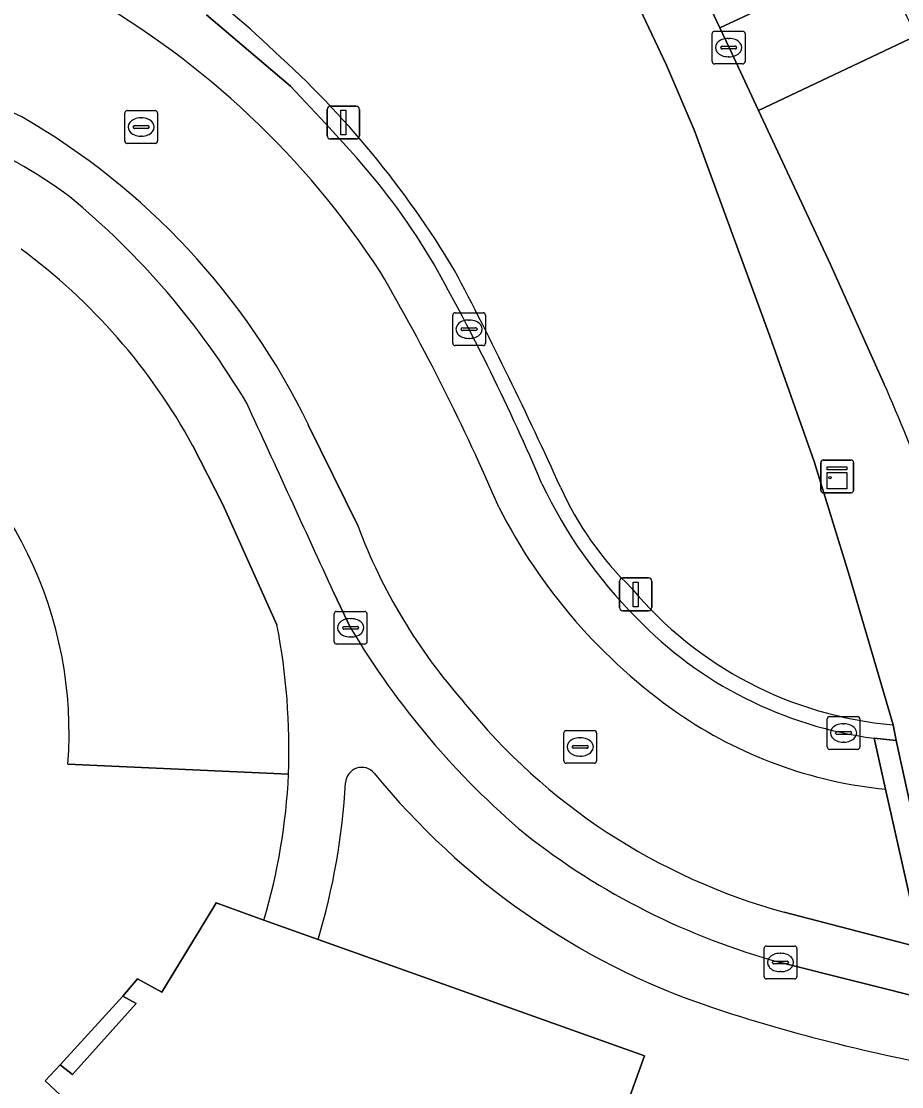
# Model space of a CAD drawing. Extents: x 159039 to 160102, y 381214 to 382524.
# Drawn here: x 159156.89 to 159183.75, y 381309.52 to 381342.01 of the extents above; entities that cross this region are included whole.
import ezdxf

# ---------------------------------------------------------------- set-up
doc = ezdxf.new("R2010")
doc.units = 0
for name, color, linetype in [('IMGEO_Groenvoorziening', 7, 'Continuous'), ('IMGEO_Kast', 7, 'Continuous'), ('IMGEO_Kolk', 7, 'Continuous'), ('IMGEO_Lichtmast', 7, 'Continuous'), ('IMGEO_Pand', 7, 'Continuous'), ('IMGEO_Pand_overbouw', 7, 'Continuous'), ('IMGEO_Parkeervlak_open', 7, 'Continuous'), ('IMGEO_Rijbaan_lokaal_gesloten', 7, 'Continuous'), ('IMGEO_Rijbaan_lokaal_open', 7, 'Continuous'), ('IMGEO_Rioolput', 7, 'Continuous'), ('IMGEO_Voetpad_open', 7, 'Continuous')]:
    doc.layers.add(name, color=color, linetype=linetype)

msp = doc.modelspace()

# ---------------------------------------------------------------- linework, layer by layer
at = {"layer": 'IMGEO_Groenvoorziening'}
for points in [[(159183.485, 381320.552), (159182.155, 381325.087), (159181.079, 381328.582), (159179.725, 381332.403), (159177.417, 381338.702), (159176.573, 381340.671), (159166.925, 381361.075), (159146.089, 381405.269)], [(159165.941, 381314.01), (159175.905, 381310.454), (159173.851, 381304.773), (159175.099, 381304.023), (159173.129, 381301.355), (159173.511, 381300.477)]]:
    msp.add_lwpolyline(points, dxfattribs=at)
for centre, radius, start, end in [((159150.733, 381326.929), 19.826, 45.5782, 68.9821), ((159145.21, 381319.508), 29.018, 30.954, 48.0465), ((159062.749, 381277.859), 121.343, 24.30499, 27.79054), ((159182.387, 381331.877), 9.925, 204.2357, 226.1221), ((159184.523, 381332.251), 11.745, 219.8636, 264.9282), ((159167.276, 381318.756), 0.5, 40.2373, 176.7886), ((159185.165, 381333.327), 22.572, 219.1419, 251.1187), ((159146.371, 381319.897), 20.437, 343.2574, 356.8773), ((159194.875, 381363.215), 53.996, 251.6319, 260.3058)]:
    msp.add_arc(centre, radius, start, end, dxfattribs=at)
at = {"layer": 'IMGEO_Kast'}
for p, q in [((159181.282, 381327.705), (159181.282, 381328.546)), ((159181.282, 381328.546), (159181.282, 381327.705)), ((159181.357, 381328.63), (159182.198, 381328.63)), ((159182.198, 381328.63), (159181.357, 381328.63)), ((159182.282, 381328.555), (159182.282, 381327.714)), ((159182.282, 381327.714), (159182.282, 381328.555)), ((159182.207, 381327.63), (159181.366, 381327.63)), ((159181.366, 381327.63), (159182.207, 381327.63))]:
    msp.add_line(p, q, dxfattribs=at)
for points in [[(159181.477, 381328.42), (159182.077, 381328.42), (159182.077, 381328.335), (159181.477, 381328.335), (159181.477, 381328.42)], [(159181.477, 381328.245), (159182.077, 381328.245), (159182.077, 381327.756), (159181.477, 381327.756), (159181.477, 381328.245)]]:
    msp.add_lwpolyline(points, dxfattribs=at)
msp.add_circle((159181.561, 381328.094), 0.0377, dxfattribs=at)
for centre, start, end in [((159181.36, 381328.552), 92.4484, 184.2845), ((159181.36, 381328.552), 92.4484, 184.2845), ((159182.204, 381328.552), 2.4484, 94.2845), ((159182.204, 381328.552), 2.4484, 94.2845), ((159181.36, 381327.708), 182.4484, 274.2845), ((159181.36, 381327.708), 182.4484, 274.2845), ((159182.204, 381327.708), 272.4484, 4.2845), ((159182.204, 381327.708), 272.4484, 4.2845)]:
    msp.add_arc(centre, 0.0779, start, end, dxfattribs=at)
at = {"layer": 'IMGEO_Kolk'}
for p, q in [((159178.044, 381341.709), (159178.896, 381341.709)), ((159177.969, 381340.783), (159177.969, 381341.635)), ((159178.457, 381341.489), (159178.482, 381341.489)), ((159178.97, 381341.635), (159178.97, 381340.783)), ((159178.228, 381341.203), (159178.228, 381341.215)), ((159178.666, 381341.166), (159178.268, 381341.166)), ((159178.271, 381341.252), (159178.669, 381341.252)), ((159178.712, 381341.215), (159178.712, 381341.203)), ((159178.896, 381340.709), (159178.044, 381340.709)), ((159178.48, 381340.929), (159178.455, 381340.929)), ((159170.049, 381332.194), (159170.049, 381333.046)), ((159170.124, 381333.12), (159170.976, 381333.12)), ((159170.537, 381332.9), (159170.562, 381332.9)), ((159171.05, 381333.046), (159171.05, 381332.194)), ((159170.308, 381332.614), (159170.308, 381332.626)), ((159170.746, 381332.577), (159170.348, 381332.577)), ((159170.351, 381332.663), (159170.749, 381332.663)), ((159170.792, 381332.626), (159170.792, 381332.614)), ((159170.56, 381332.34), (159170.535, 381332.34)), ((159170.976, 381332.12), (159170.124, 381332.12)), ((159166.434, 381323.087), (159166.434, 381323.939)), ((159166.509, 381324.013), (159167.361, 381324.013)), ((159166.922, 381323.793), (159166.947, 381323.793)), ((159167.435, 381323.939), (159167.435, 381323.087)), ((159166.693, 381323.507), (159166.693, 381323.519)), ((159167.131, 381323.47), (159166.733, 381323.47)), ((159166.736, 381323.556), (159167.134, 381323.556)), ((159167.177, 381323.519), (159167.177, 381323.507)), ((159166.945, 381323.233), (159166.92, 381323.233)), ((159167.361, 381323.013), (159166.509, 381323.013)), ((159181.475, 381319.88), (159181.475, 381320.732)), ((159181.55, 381320.806), (159182.402, 381320.806)), ((159181.963, 381320.586), (159181.988, 381320.586)), ((159182.476, 381320.732), (159182.476, 381319.88)), ((159181.734, 381320.3), (159181.734, 381320.312)), ((159182.172, 381320.263), (159181.774, 381320.263)), ((159181.777, 381320.349), (159182.175, 381320.349)), ((159182.218, 381320.312), (159182.218, 381320.3)), ((159181.986, 381320.026), (159181.961, 381320.026)), ((159182.402, 381319.806), (159181.55, 381319.806)), ((159179.551, 381312.88), (159179.551, 381313.732)), ((159179.626, 381313.806), (159180.478, 381313.806)), ((159180.552, 381313.732), (159180.552, 381312.88)), ((159180.039, 381313.586), (159180.064, 381313.586)), ((159179.81, 381313.3), (159179.81, 381313.312)), ((159180.248, 381313.263), (159179.85, 381313.263)), ((159179.853, 381313.349), (159180.251, 381313.349)), ((159180.294, 381313.312), (159180.294, 381313.3)), ((159180.478, 381312.806), (159179.626, 381312.806)), ((159180.062, 381313.026), (159180.037, 381313.026))]:
    msp.add_line(p, q, dxfattribs=at)
for points in [[(159178.044, 381341.709), (159178.896, 381341.709)], [(159177.969, 381340.783), (159177.969, 381341.635)], [(159178.97, 381341.635), (159178.97, 381340.783)], [(159178.896, 381340.709), (159178.044, 381340.709)], [(159170.049, 381332.194), (159170.049, 381333.046)], [(159170.124, 381333.12), (159170.976, 381333.12)], [(159171.05, 381333.046), (159171.05, 381332.194)], [(159170.976, 381332.12), (159170.124, 381332.12)], [(159166.434, 381323.087), (159166.434, 381323.939)], [(159166.509, 381324.013), (159167.361, 381324.013)], [(159167.435, 381323.939), (159167.435, 381323.087)], [(159167.361, 381323.013), (159166.509, 381323.013)], [(159181.475, 381319.88), (159181.475, 381320.732)], [(159181.55, 381320.806), (159182.402, 381320.806)], [(159182.476, 381320.732), (159182.476, 381319.88)], [(159182.402, 381319.806), (159181.55, 381319.806)], [(159179.551, 381312.88), (159179.551, 381313.732)], [(159179.626, 381313.806), (159180.478, 381313.806)], [(159180.552, 381313.732), (159180.552, 381312.88)], [(159180.478, 381312.806), (159179.626, 381312.806)]]:
    msp.add_lwpolyline(points, dxfattribs=at)
for centre, radius, start, end in [((159178.046, 381341.633), 0.0765, 91.552, 178.448), ((159178.046, 381341.633), 0.0765, 91.552, 178.448), ((159178.894, 381341.633), 0.0765, 1.552, 88.448), ((159178.894, 381341.633), 0.0765, 1.552, 88.448), ((159178.268, 381341.212), 0.0403, 85.8775, 175.7526), ((159178.265, 381341.202), 0.0366, 178.938, 274.7102), ((159178.669, 381341.209), 0.043, 264.8664, 352.4533), ((159178.673, 381341.214), 0.0386, 1.7309, 96.639), ((159178.046, 381340.785), 0.0765, 181.552, 268.448), ((159178.046, 381340.785), 0.0765, 181.552, 268.448), ((159178.894, 381340.785), 0.0765, 271.552, 358.448), ((159178.894, 381340.785), 0.0765, 271.552, 358.448), ((159170.126, 381333.044), 0.0765, 91.552, 178.448), ((159170.126, 381333.044), 0.0765, 91.552, 178.448), ((159170.974, 381333.044), 0.0765, 1.552, 88.448), ((159170.974, 381333.044), 0.0765, 1.552, 88.448), ((159170.348, 381332.623), 0.0403, 85.8775, 175.7526), ((159170.345, 381332.613), 0.0366, 178.938, 274.7102), ((159170.749, 381332.62), 0.043, 264.8664, 352.4533), ((159170.753, 381332.625), 0.0386, 1.7309, 96.639), ((159170.126, 381332.196), 0.0765, 181.552, 268.448), ((159170.126, 381332.196), 0.0765, 181.552, 268.448), ((159170.974, 381332.196), 0.0765, 271.552, 358.448), ((159170.974, 381332.196), 0.0765, 271.552, 358.448), ((159166.511, 381323.937), 0.0765, 91.552, 178.448), ((159166.511, 381323.937), 0.0765, 91.552, 178.448), ((159167.359, 381323.937), 0.0765, 1.552, 88.448), ((159167.359, 381323.937), 0.0765, 1.552, 88.448), ((159166.733, 381323.516), 0.0403, 85.8775, 175.7526), ((159166.73, 381323.506), 0.0366, 178.938, 274.7102), ((159167.134, 381323.513), 0.043, 264.8664, 352.4533), ((159167.138, 381323.518), 0.0386, 1.7309, 96.639), ((159166.511, 381323.089), 0.0765, 181.552, 268.448), ((159166.511, 381323.089), 0.0765, 181.552, 268.448), ((159167.359, 381323.089), 0.0765, 271.552, 358.448), ((159167.359, 381323.089), 0.0765, 271.552, 358.448), ((159181.552, 381320.73), 0.0765, 91.552, 178.448), ((159181.552, 381320.73), 0.0765, 91.552, 178.448), ((159182.4, 381320.73), 0.0765, 1.552, 88.448), ((159182.4, 381320.73), 0.0765, 1.552, 88.448), ((159181.774, 381320.309), 0.0403, 85.8775, 175.7526), ((159181.771, 381320.299), 0.0366, 178.938, 274.7102), ((159182.175, 381320.306), 0.043, 264.8664, 352.4533), ((159182.179, 381320.311), 0.0386, 1.7309, 96.639), ((159181.552, 381319.882), 0.0765, 181.552, 268.448), ((159181.552, 381319.882), 0.0765, 181.552, 268.448), ((159182.4, 381319.882), 0.0765, 271.552, 358.448), ((159182.4, 381319.882), 0.0765, 271.552, 358.448), ((159179.628, 381313.73), 0.0765, 91.552, 178.448), ((159179.628, 381313.73), 0.0765, 91.552, 178.448), ((159180.476, 381313.73), 0.0765, 1.552, 88.448), ((159180.476, 381313.73), 0.0765, 1.552, 88.448), ((159179.85, 381313.309), 0.0403, 85.8775, 175.7526), ((159179.847, 381313.299), 0.0366, 178.938, 274.7102), ((159180.251, 381313.306), 0.043, 264.8664, 352.4533), ((159180.255, 381313.311), 0.0386, 1.7309, 96.639), ((159179.628, 381312.882), 0.0765, 181.552, 268.448), ((159179.628, 381312.882), 0.0765, 181.552, 268.448), ((159180.476, 381312.882), 0.0765, 271.552, 358.448), ((159180.476, 381312.882), 0.0765, 271.552, 358.448)]:
    msp.add_arc(centre, radius, start, end, dxfattribs=at)
for centre, major_axis, ratio, start_param, end_param in [((159178.456, 381341.209), (-0.387, 0.002), 0.722429, 4.712389, 7.853982), ((159178.481, 381341.209), (-0.39, 0.002), 0.717154, 1.570796, 4.712389), ((159170.536, 381332.62), (-0.387, 0.002), 0.722429, 4.712389, 7.853982), ((159170.561, 381332.62), (-0.39, 0.002), 0.717154, 1.570796, 4.712389), ((159166.921, 381323.513), (-0.387, 0.002), 0.722429, 4.712389, 7.853982), ((159166.946, 381323.513), (-0.39, 0.002), 0.717154, 1.570796, 4.712389), ((159181.962, 381320.306), (-0.387, 0.002), 0.722429, 4.712389, 7.853982), ((159181.987, 381320.306), (-0.39, 0.002), 0.717154, 1.570796, 4.712389), ((159180.038, 381313.306), (-0.387, 0.002), 0.722429, 4.712389, 7.853982), ((159180.063, 381313.306), (-0.39, 0.002), 0.717154, 1.570796, 4.712389)]:
    msp.add_ellipse(centre, major_axis=major_axis, ratio=ratio, start_param=start_param, end_param=end_param, dxfattribs=at)
at = {"layer": 'IMGEO_Lichtmast'}
for p, q in [((159166.318, 381339.421), (159167.108, 381339.421)), ((159167.108, 381339.421), (159166.318, 381339.421)), ((159166.218, 381338.521), (159166.218, 381339.321)), ((159166.218, 381339.321), (159166.218, 381338.521)), ((159167.208, 381339.321), (159167.208, 381338.521)), ((159167.208, 381338.521), (159167.208, 381339.321)), ((159167.108, 381338.421), (159166.318, 381338.421)), ((159166.318, 381338.421), (159167.108, 381338.421)), ((159175.138, 381324.132), (159175.138, 381324.932)), ((159175.138, 381324.932), (159175.138, 381324.132)), ((159175.238, 381325.032), (159176.028, 381325.032)), ((159176.028, 381325.032), (159175.238, 381325.032)), ((159176.128, 381324.932), (159176.128, 381324.132)), ((159176.128, 381324.132), (159176.128, 381324.932)), ((159176.028, 381324.032), (159175.238, 381324.032)), ((159175.238, 381324.032), (159176.028, 381324.032))]:
    msp.add_line(p, q, dxfattribs=at)
for points in [[(159166.638, 381339.296), (159166.788, 381339.296), (159166.788, 381338.546), (159166.638, 381338.546), (159166.638, 381339.296)], [(159175.558, 381324.907), (159175.708, 381324.907), (159175.708, 381324.157), (159175.558, 381324.157), (159175.558, 381324.907)]]:
    msp.add_lwpolyline(points, dxfattribs=at)
for centre, start, end in [((159166.318, 381339.321), 90, 180), ((159166.318, 381339.321), 90, 180), ((159167.108, 381339.321), 0, 90), ((159167.108, 381339.321), 360, 90), ((159166.318, 381338.521), 180, 270), ((159166.318, 381338.521), 180, 270), ((159167.108, 381338.521), 270, 0), ((159167.108, 381338.521), 270, 0), ((159175.238, 381324.932), 90, 180), ((159175.238, 381324.932), 90, 180), ((159176.028, 381324.932), 0, 90), ((159176.028, 381324.932), 360, 90), ((159175.238, 381324.132), 180, 270), ((159175.238, 381324.132), 180, 270), ((159176.028, 381324.132), 270, 0), ((159176.028, 381324.132), 270, 0)]:
    msp.add_arc(centre, 0.1, start, end, dxfattribs=at)
at = {"layer": 'IMGEO_Pand'}
msp.add_lwpolyline([(159173.851, 381304.773), (159175.905, 381310.454), (159165.941, 381314.01), (159164.291, 381314.6), (159162.83, 381315.121), (159162.76, 381315.005), (159161.178, 381312.397), (159160.435, 381312.804), (159159.986, 381312.276), (159160.389, 381312.054), (159158.449, 381309.894), (159158.078, 381310.189), (159157.616, 381309.699), (159158.703, 381308.684)], dxfattribs=at)
at = {"layer": 'IMGEO_Pand_overbouw'}
msp.add_lwpolyline([(159158.078, 381310.189), (159158.449, 381309.894), (159160.389, 381312.054), (159159.986, 381312.276)], close=True, dxfattribs=at)
at = {"layer": 'IMGEO_Parkeervlak_open'}
for points in [[(159164.689, 381323.601), (159163.037, 381327.278), (159162.114, 381329.078)], [(159158.308, 381319.356), (159165.039, 381319.049)]]:
    msp.add_lwpolyline(points, dxfattribs=at)
for centre, radius, start, end in [((159145.962, 381320.232), 18.416, 28.7068, 53.6461), ((159145.879, 381320.306), 12.466, 355.6274, 177.5006), ((159145.062, 381319.802), 19.991, 357.8402, 10.9534)]:
    msp.add_arc(centre, radius, start, end, dxfattribs=at)
at = {"layer": 'IMGEO_Rijbaan_lokaal_gesloten'}
for points in [[(159167.117, 381337.852), (159166.169, 381338.89), (159165.101, 381340.032), (159162.533, 381342.21)], [(159167.152, 381326.629), (159165.645, 381329.707)], [(159166.426, 381324.578), (159166.946, 381323.493)], [(159183.256, 381318.589), (159182.907, 381320.143)], [(159180.052, 381313.307), (159184.705, 381312.139), (159184.342, 381313.752), (159180.16, 381314.841)]]:
    msp.add_lwpolyline(points, dxfattribs=at)
for centre, radius, start, end in [((159145.929, 381320.087), 26.153, 33.0618, 60.4116), ((159141.331, 381305.41), 37.11, 65.1861, 78.2989), ((159145.982, 381320.161), 21.858, 25.8946, 60.017), ((159150.25, 381325.869), 13.502, 53.0571, 69.3344), ((159151.738, 381324.189), 20.571, 30.4449, 41.6182), ((159142.937, 381317.965), 24.24, 30.7614, 50.4697), ((159108.784, 381300.579), 69.581, 23.12671, 29.28334), ((159111.961, 381301.711), 64.723, 23.18569, 30.28949), ((154984.977, 379405.411), 4600.839, 24.653791, 24.733084), ((159186.013, 381334.18), 14.651, 205.3467, 225.0292), ((159186.722, 381334.957), 17.127, 206.9589, 235.0525), ((159183.461, 381332.76), 17.423, 200.6014, 221.3667), ((159184.553, 381332.382), 12.349, 223.9253, 262.3391), ((159188.23, 381336.155), 24.765, 210.7476, 229.8422), ((159185.182, 381333.169), 19.004, 218.863, 254.6761), ((159184.593, 381332.035), 13.512, 235.351, 264.3206), ((159185.795, 381334.43), 21.89, 231.8036, 254.7902)]:
    msp.add_arc(centre, radius, start, end, dxfattribs=at)
at = {"layer": 'IMGEO_Rijbaan_lokaal_open'}
for points in [[(159183.007, 381344.058), (159181.799, 381346.618), (159175.314, 381360.345), (159173.158, 381365.109), (159166.148, 381380.052), (159163.115, 381386.6), (159152.42, 381409.329), (159147.453, 381406.965), (159147.869, 381406.077), (159168.866, 381361.603), (159178.201, 381341.808)], [(159179.38, 381339.291), (159184.189, 381341.57), (159183.987, 381341.993), (159183.92, 381342.134), (159183.216, 381343.614), (159183.007, 381344.058), (159178.201, 381341.808), (159178.484, 381341.207)]]:
    msp.add_lwpolyline(points, close=True, dxfattribs=at)
for points in [[(159185.6, 381338.57), (159184.189, 381341.57), (159179.38, 381339.291), (159181.577, 381334.596), (159183.211, 381330.948)], [(159165.645, 381329.707), (159167.152, 381326.629)], [(159165.039, 381319.049), (159158.308, 381319.356)], [(159180.16, 381314.841), (159184.342, 381313.752), (159183.256, 381318.589)], [(159145.853, 381301.19), (159145.787, 381302.446), (159145.956, 381302.49), (159148.863, 381303.25), (159148.691, 381304.042), (159148.945, 381304.165), (159148.969, 381304.177), (159148.117, 381305.318), (159152.324, 381308.459), (159151.576, 381309.461), (159154.425, 381311.562), (159156.578, 381308.586), (159157.262, 381307.642), (159158.703, 381308.684), (159157.616, 381309.699), (159158.078, 381310.189), (159158.449, 381309.894), (159160.389, 381312.054), (159159.986, 381312.276), (159160.435, 381312.804), (159161.178, 381312.397), (159162.76, 381315.005), (159162.83, 381315.121), (159164.291, 381314.6)]]:
    msp.add_lwpolyline(points, dxfattribs=at)
for centre, radius, start, end in [((159145.929, 381320.087), 26.153, 33.0618, 60.4116), ((159141.331, 381305.41), 37.11, 65.1861, 78.2989), ((159145.982, 381320.161), 21.858, 25.8946, 60.017), ((159111.961, 381301.711), 64.723, 23.18569, 30.28949), ((159145.879, 381320.306), 12.466, 355.6274, 177.5006), ((159140.061, 381311.641), 47.273, 15.5273, 24.1052), ((159186.722, 381334.957), 17.127, 206.9589, 235.0525), ((159183.461, 381332.76), 17.423, 200.6014, 221.3667), ((159185.182, 381333.169), 19.004, 218.863, 254.6761), ((159184.593, 381332.035), 13.512, 235.351, 264.3206), ((159146.401, 381319.895), 18.658, 343.5121, 357.4004)]:
    msp.add_arc(centre, radius, start, end, dxfattribs=at)
at = {"layer": 'IMGEO_Rioolput'}
for p, q in [((159160.044, 381338.36), (159160.044, 381339.212)), ((159160.119, 381339.286), (159160.971, 381339.286)), ((159160.532, 381339.066), (159160.557, 381339.066)), ((159161.045, 381339.212), (159161.045, 381338.36)), ((159160.303, 381338.78), (159160.303, 381338.792)), ((159160.741, 381338.743), (159160.343, 381338.743)), ((159160.346, 381338.829), (159160.744, 381338.829)), ((159160.787, 381338.792), (159160.787, 381338.78)), ((159160.555, 381338.506), (159160.53, 381338.506)), ((159160.971, 381338.286), (159160.119, 381338.286)), ((159173.44, 381319.454), (159173.44, 381320.306)), ((159173.515, 381320.38), (159174.367, 381320.38)), ((159174.441, 381320.306), (159174.441, 381319.454)), ((159173.699, 381319.874), (159173.699, 381319.886)), ((159173.742, 381319.923), (159174.14, 381319.923)), ((159173.928, 381320.16), (159173.953, 381320.16)), ((159174.183, 381319.886), (159174.183, 381319.874)), ((159174.137, 381319.837), (159173.739, 381319.837)), ((159173.951, 381319.6), (159173.926, 381319.6)), ((159174.367, 381319.38), (159173.515, 381319.38))]:
    msp.add_line(p, q, dxfattribs=at)
for points in [[(159160.044, 381338.36), (159160.044, 381339.212)], [(159160.119, 381339.286), (159160.971, 381339.286)], [(159161.045, 381339.212), (159161.045, 381338.36)], [(159160.971, 381338.286), (159160.119, 381338.286)], [(159173.44, 381319.454), (159173.44, 381320.306)], [(159173.515, 381320.38), (159174.367, 381320.38)], [(159174.441, 381320.306), (159174.441, 381319.454)], [(159174.367, 381319.38), (159173.515, 381319.38)]]:
    msp.add_lwpolyline(points, dxfattribs=at)
for centre, radius, start, end in [((159160.121, 381339.21), 0.0765, 91.552, 178.448), ((159160.121, 381339.21), 0.0765, 91.552, 178.448), ((159160.969, 381339.21), 0.0765, 1.552, 88.448), ((159160.969, 381339.21), 0.0765, 1.552, 88.448), ((159160.343, 381338.789), 0.0403, 85.8775, 175.7526), ((159160.34, 381338.779), 0.0366, 178.938, 274.7102), ((159160.744, 381338.786), 0.043, 264.8664, 352.4533), ((159160.748, 381338.791), 0.0386, 1.7309, 96.639), ((159160.121, 381338.362), 0.0765, 181.552, 268.448), ((159160.121, 381338.362), 0.0765, 181.552, 268.448), ((159160.969, 381338.362), 0.0765, 271.552, 358.448), ((159160.969, 381338.362), 0.0765, 271.552, 358.448), ((159173.517, 381320.304), 0.0765, 91.552, 178.448), ((159173.517, 381320.304), 0.0765, 91.552, 178.448), ((159174.365, 381320.304), 0.0765, 1.552, 88.448), ((159174.365, 381320.304), 0.0765, 1.552, 88.448), ((159173.739, 381319.883), 0.0403, 85.8775, 175.7526), ((159173.736, 381319.873), 0.0366, 178.938, 274.7102), ((159174.14, 381319.88), 0.043, 264.8664, 352.4533), ((159174.144, 381319.885), 0.0386, 1.7309, 96.639), ((159173.517, 381319.456), 0.0765, 181.552, 268.448), ((159173.517, 381319.456), 0.0765, 181.552, 268.448), ((159174.365, 381319.456), 0.0765, 271.552, 358.448), ((159174.365, 381319.456), 0.0765, 271.552, 358.448)]:
    msp.add_arc(centre, radius, start, end, dxfattribs=at)
for centre, major_axis, ratio, start_param, end_param in [((159160.531, 381338.786), (-0.387, 0.002), 0.722429, 4.712389, 7.853982), ((159160.556, 381338.786), (-0.39, 0.002), 0.717154, 1.570796, 4.712389), ((159173.927, 381319.88), (-0.387, 0.002), 0.722429, 4.712389, 7.853982), ((159173.952, 381319.88), (-0.39, 0.002), 0.717154, 1.570796, 4.712389)]:
    msp.add_ellipse(centre, major_axis=major_axis, ratio=ratio, start_param=start_param, end_param=end_param, dxfattribs=at)
at = {"layer": 'IMGEO_Voetpad_open'}
for points in [[(159138.838, 381420.676), (159140.29, 381417.535), (159146.089, 381405.269), (159166.925, 381361.075), (159176.573, 381340.671), (159177.417, 381338.702), (159179.725, 381332.403), (159181.079, 381328.582), (159182.155, 381325.087), (159183.485, 381320.552), (159183.58, 381320.071), (159185.351, 381312.004), (159185.783, 381309.99), (159186.535, 381306.759), (159187.645, 381285.734), (159188.179, 381280.338)], [(159183.211, 381330.948), (159181.577, 381334.596), (159179.38, 381339.291), (159178.484, 381341.207), (159178.201, 381341.808), (159168.866, 381361.603), (159147.869, 381406.077), (159147.453, 381406.965), (159146.252, 381409.527), (159143.611, 381415.16), (159140.88, 381420.897)], [(159162.533, 381342.21), (159165.101, 381340.032), (159166.169, 381338.89), (159167.117, 381337.852)], [(159162.114, 381329.078), (159163.037, 381327.278), (159164.689, 381323.601)], [(159166.946, 381323.493), (159166.426, 381324.578)], [(159182.907, 381320.143), (159183.58, 381320.071), (159183.485, 381320.552)], [(159164.291, 381314.6), (159165.941, 381314.01)], [(159185.783, 381309.99), (159185.351, 381312.004), (159184.705, 381312.139), (159180.052, 381313.307)]]:
    msp.add_lwpolyline(points, dxfattribs=at)
msp.add_lwpolyline([(159184.342, 381313.752), (159184.705, 381312.139), (159185.351, 381312.004), (159183.58, 381320.071), (159182.907, 381320.143), (159183.256, 381318.589)], close=True, dxfattribs=at)
for centre, radius, start, end in [((159150.733, 381326.929), 19.826, 45.5782, 68.9821), ((159145.21, 381319.508), 29.018, 30.954, 48.0465), ((159150.25, 381325.869), 13.502, 53.0571, 69.3344), ((159151.738, 381324.189), 20.571, 30.4449, 41.6182), ((159142.937, 381317.965), 24.24, 30.7614, 50.4697), ((159145.962, 381320.232), 18.416, 28.7068, 53.6461), ((159108.784, 381300.579), 69.581, 23.12671, 29.28334), ((159062.749, 381277.859), 121.343, 24.30499, 27.79054), ((159140.061, 381311.641), 47.273, 15.5273, 24.1052), ((154984.977, 379405.411), 4600.839, 24.653791, 24.733084), ((159186.013, 381334.18), 14.651, 205.3467, 225.0292), ((159182.387, 381331.877), 9.925, 204.2357, 226.1221), ((159184.523, 381332.251), 11.745, 219.8636, 264.9282), ((159184.553, 381332.382), 12.349, 223.9253, 262.3391), ((159145.062, 381319.802), 19.991, 357.8402, 10.9534), ((159188.23, 381336.155), 24.765, 210.7476, 229.8422), ((159167.276, 381318.756), 0.5, 40.2373, 176.7886), ((159146.401, 381319.895), 18.658, 343.5121, 357.4004), ((159185.165, 381333.327), 22.572, 219.1419, 251.1187), ((159146.371, 381319.897), 20.437, 343.2574, 356.8773), ((159185.795, 381334.43), 21.89, 231.8036, 254.7902), ((159194.875, 381363.215), 53.996, 251.6319, 260.3058)]:
    msp.add_arc(centre, radius, start, end, dxfattribs=at)

doc.saveas('drawing.dxf')
